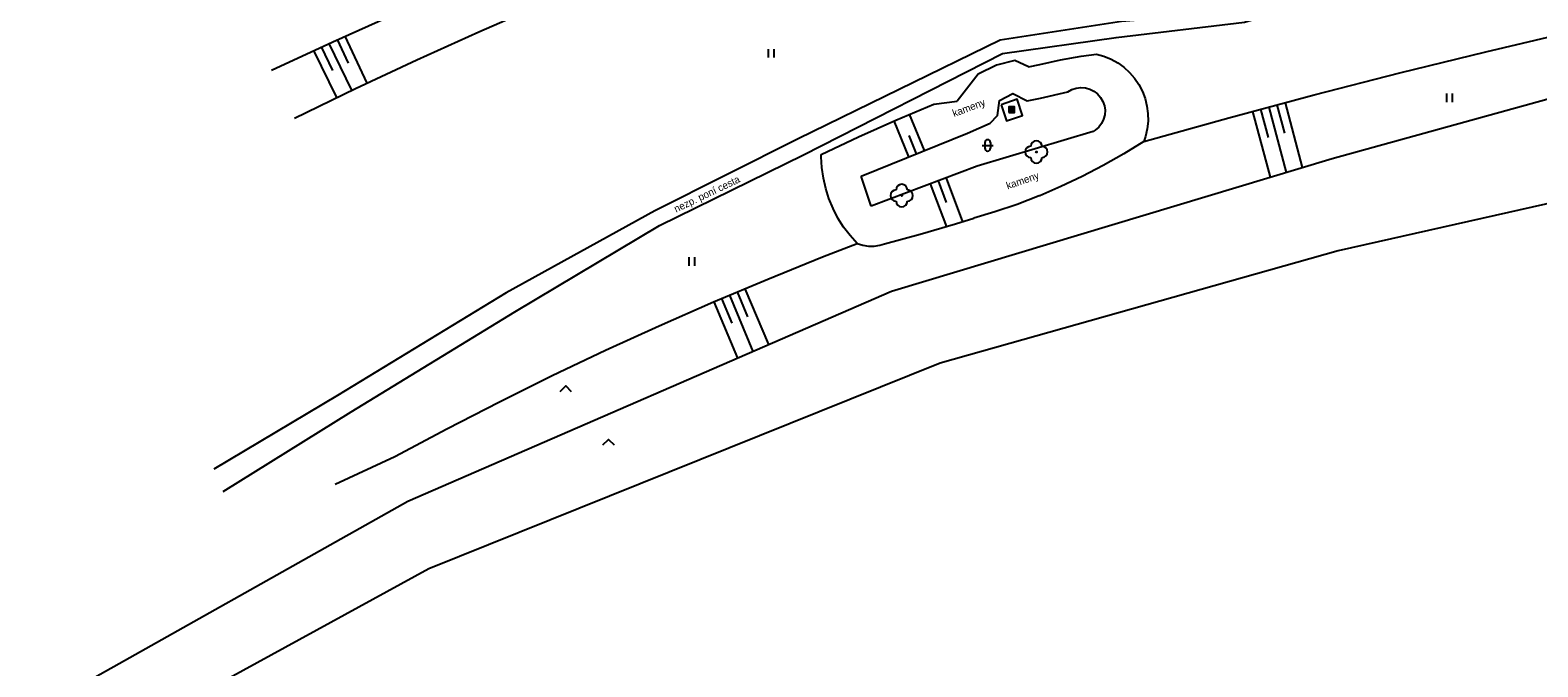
# Model space of a CAD drawing. Extents: x -538441 to -536770, y -1181008 to -1179809.
# Drawn here: x -538395.2 to -538260.9, y -1180541.9 to -1180485.3 of the extents above; entities that cross this region are included whole.
import ezdxf

# ---------------------------------------------------------------- set-up
doc = ezdxf.new("R2010")
doc.units = 0
for name, color, linetype in [('Vrstva 11', 7, 'Continuous'), ('Vrstva 14', 7, 'Continuous'), ('Vrstva 15', 7, 'Continuous'), ('Vrstva 22', 7, 'Continuous'), ('Vrstva 25', 7, 'Continuous'), ('Vrstva 36', 7, 'Continuous'), ('Vrstva 40', 7, 'Continuous'), ('Vrstva 7', 7, 'Continuous')]:
    doc.layers.add(name, color=color, linetype=linetype)

msp = doc.modelspace()

# ---------------------------------------------------------------- linework, layer by layer
at = {"layer": 'Vrstva 11'}
for p, q in [((-538311.72, -1180494.41), (-538309.68, -1180493.52)), ((-538321.16, -1180498.25), (-538311.72, -1180494.41)), ((-538300.53, -1180494.28), (-538310.84, -1180497.37)), ((-538295.861, -1180494.707), (-538296.01, -1180495.15)), ((-538310.84, -1180497.37), (-538320.29, -1180500.91)), ((-538320.29, -1180500.91), (-538321.16, -1180498.25))]:
    msp.add_line(p, q, dxfattribs=at)
for points in [[(-538215.33, -1180459.3), (-538234.73, -1180465.39), (-538256.4, -1180473.52), (-538274.95, -1180480), (-538287.2, -1180483.64), (-538297.98, -1180484.48), (-538308.8, -1180486.14), (-538326.77, -1180494.91), (-538339.55, -1180501.33), (-538352.77, -1180508.63), (-538367.79, -1180517.75), (-538378.8, -1180524.3)], [(-538377.97, -1180526.3), (-538366.59, -1180519.22), (-538352.01, -1180510.3), (-538339.14, -1180502.63), (-538326.3, -1180496.34), (-538308.59, -1180487.33), (-538298.47, -1180485.91), (-538287.05, -1180484.55), (-538274.89, -1180480.86), (-538256.04, -1180474.42), (-538234.79, -1180466.62), (-538215.25, -1180460.1)], [(-538306.27, -1180488.52), (-538307.49, -1180487.97), (-538309.12, -1180488.36), (-538310.77, -1180489.17), (-538312.64, -1180491.57)], [(-538306.27, -1180488.52), (-538305.27, -1180488.32)], [(-538305.27, -1180488.32), (-538303.429, -1180487.908), (-538301.572, -1180487.574), (-538300.21, -1180487.38)], [(-538300.21, -1180487.38), (-538299.553, -1180487.564), (-538298.922, -1180487.824), (-538298.326, -1180488.155), (-538297.772, -1180488.554), (-538297.27, -1180489.015), (-538296.824, -1180489.532), (-538296.442, -1180490.097), (-538296.129, -1180490.704), (-538295.888, -1180491.342), (-538295.724, -1180492.004), (-538295.639, -1180492.681), (-538295.633, -1180493.364), (-538295.708, -1180494.042), (-538295.861, -1180494.707)], [(-538309.68, -1180493.52), (-538309.03, -1180492.84), (-538308.86, -1180491.5), (-538307.66, -1180490.89), (-538306.4, -1180491.53), (-538305.21, -1180491.32)], [(-538305.21, -1180491.32), (-538302.76, -1180490.74)], [(-538302.76, -1180490.74), (-538302.404, -1180490.538), (-538302.016, -1180490.41), (-538301.61, -1180490.359), (-538301.203, -1180490.388), (-538300.808, -1180490.496), (-538300.442, -1180490.678), (-538300.119, -1180490.928), (-538299.85, -1180491.236), (-538299.646, -1180491.591), (-538299.515, -1180491.978), (-538299.461, -1180492.383), (-538299.488, -1180492.791), (-538299.593, -1180493.186), (-538299.772, -1180493.554), (-538300.02, -1180493.879), (-538300.326, -1180494.15), (-538300.53, -1180494.28)], [(-538318.086, -1180493.257), (-538314.716, -1180491.841), (-538312.64, -1180491.57)], [(-538324.73, -1180496.31), (-538321.425, -1180494.747), (-538318.086, -1180493.257)], [(-538296.01, -1180495.15), (-538297.795, -1180496.26), (-538299.621, -1180497.302), (-538301.485, -1180498.273), (-538303.385, -1180499.173)], [(-538321.53, -1180504.24), (-538322.164, -1180503.531), (-538322.735, -1180502.772), (-538323.241, -1180501.967), (-538323.678, -1180501.122), (-538324.042, -1180500.244), (-538324.331, -1180499.338), (-538324.542, -1180498.411), (-538324.675, -1180497.47), (-538324.729, -1180496.52), (-538324.73, -1180496.31)], [(-538303.385, -1180499.173), (-538305.27, -1180499.98), (-538305.317, -1180499.999), (-538307.28, -1180500.752), (-538309.27, -1180501.429), (-538311.14, -1180501.99)], [(-538319.11, -1180504.25), (-538315.93, -1180503.411), (-538312.772, -1180502.496), (-538311.14, -1180501.99)], [(-538321.53, -1180504.24), (-538321.038, -1180504.392), (-538320.528, -1180504.466), (-538320.014, -1180504.46), (-538319.506, -1180504.375), (-538319.11, -1180504.25)]]:
    msp.add_lwpolyline(points, dxfattribs=at)
at = {"layer": 'Vrstva 14'}
for p, q in [((-538355.232, -1180485.419), (-538349.697, -1180483.013)), ((-538368.217, -1180486.288), (-538362.736, -1180483.827)), ((-538360.735, -1180487.898), (-538355.232, -1180485.419)), ((-538265.558, -1180487.186), (-538257.896, -1180485.389)), ((-538373.666, -1180488.823), (-538368.217, -1180486.288)), ((-538366.205, -1180490.45), (-538360.735, -1180487.898)), ((-538273.201, -1180489.061), (-538265.558, -1180487.186)), ((-538280.824, -1180491.013), (-538273.201, -1180489.061)), ((-538279.22, -1180496.67), (-538252.6, -1180489.32)), ((-538371.64, -1180493.074), (-538366.205, -1180490.45)), ((-538288.428, -1180493.043), (-538280.824, -1180491.013)), ((-538296.01, -1180495.15), (-538288.428, -1180493.043)), ((-538233.11, -1180494.6), (-538278.71, -1180504.9)), ((-538318.48, -1180508.48), (-538279.22, -1180496.67)), ((-538324.61, -1180505.435), (-538321.53, -1180504.24)), ((-538329.486, -1180507.398), (-538324.61, -1180505.435)), ((-538278.71, -1180504.9), (-538314.13, -1180514.89)), ((-538361.54, -1180527.15), (-538318.48, -1180508.48)), ((-538334.333, -1180509.434), (-538329.486, -1180507.398)), ((-538339.148, -1180511.545), (-538334.333, -1180509.434)), ((-538343.93, -1180513.728), (-538339.148, -1180511.545)), ((-538348.678, -1180515.983), (-538343.93, -1180513.728)), ((-538314.13, -1180514.89), (-538359.67, -1180533.16)), ((-538353.392, -1180518.311), (-538348.678, -1180515.983)), ((-538358.069, -1180520.71), (-538353.392, -1180518.311)), ((-538362.71, -1180523.18), (-538358.069, -1180520.71)), ((-538368.004, -1180525.639), (-538362.71, -1180523.18)), ((-538395.17, -1180546.04), (-538361.54, -1180527.15)), ((-538359.67, -1180533.16), (-538391.39, -1180550.5))]:
    msp.add_line(p, q, dxfattribs=at)
at = {"layer": 'Vrstva 15'}
for p, q in [((-538367.874, -1180491.256), (-538369.899, -1180487.061)), ((-538368.208, -1180488.838), (-538369.218, -1180486.746)), ((-538366.523, -1180490.604), (-538368.536, -1180486.434)), ((-538366.821, -1180488.19), (-538367.797, -1180486.098)), ((-538365.165, -1180489.965), (-538367.115, -1180485.786)), ((-538285.608, -1180492.29), (-538284.933, -1180494.819)), ((-538284.883, -1180492.097), (-538283.332, -1180497.907)), ((-538284.159, -1180491.903), (-538283.485, -1180494.427)), ((-538283.434, -1180491.71), (-538281.895, -1180497.475)), ((-538316.931, -1180496.53), (-538318.236, -1180493.322)), ((-538315.542, -1180495.965), (-538316.857, -1180492.731)), ((-538286.333, -1180492.484), (-538284.769, -1180498.339)), ((-538316.236, -1180496.247), (-538316.892, -1180494.636)), ((-538315.016, -1180498.934), (-538313.59, -1180502.741)), ((-538314.314, -1180498.671), (-538313.592, -1180500.598)), ((-538313.611, -1180498.408), (-538312.151, -1180502.306)), ((-538332.219, -1180508.546), (-538331.289, -1180510.761)), ((-538331.528, -1180508.256), (-538329.438, -1180513.231)), ((-538334.294, -1180509.418), (-538332.19, -1180514.425)), ((-538333.602, -1180509.127), (-538332.681, -1180511.319)), ((-538332.911, -1180508.837), (-538330.813, -1180513.827))]:
    msp.add_line(p, q, dxfattribs=at)
at = {"layer": 'Vrstva 22'}
for centre in [(-538305.57, -1180496.09), (-538317.56, -1180499.97)]:
    msp.add_circle(centre, 0.05, dxfattribs=at)
for centre, start, end in [((-538305.57, -1180495.59), 0, 180), ((-538306.07, -1180496.09), 90, 270), ((-538305.07, -1180496.09), 270, 90), ((-538305.57, -1180496.59), 180, 0), ((-538317.56, -1180499.47), 0, 180), ((-538318.06, -1180499.97), 90, 270), ((-538317.56, -1180500.47), 180, 0), ((-538317.06, -1180499.97), 270, 90)]:
    msp.add_arc(centre, 0.5, start, end, dxfattribs=at)
at = {"layer": 'Vrstva 25'}
for points in [[(-538308.03, -1180492.58), (-538307.53, -1180492.58), (-538307.53, -1180492.08), (-538308.03, -1180492.08)], [(-538307.98, -1180492.53), (-538307.58, -1180492.53), (-538307.58, -1180492.13), (-538307.98, -1180492.13)], [(-538307.93, -1180492.48), (-538307.63, -1180492.48), (-538307.63, -1180492.18), (-538307.93, -1180492.18)], [(-538307.88, -1180492.43), (-538307.68, -1180492.43), (-538307.68, -1180492.23), (-538307.88, -1180492.23)], [(-538307.83, -1180492.38), (-538307.73, -1180492.38), (-538307.73, -1180492.28), (-538307.83, -1180492.28)]]:
    msp.add_lwpolyline(points, close=True, dxfattribs=at)
at = {"layer": 'Vrstva 36'}
for p, q in [((-538329.427, -1180487.694), (-538329.427, -1180486.944)), ((-538328.927, -1180487.694), (-538328.927, -1180486.944)), ((-538269.017, -1180491.656), (-538269.017, -1180490.906)), ((-538268.517, -1180491.656), (-538268.517, -1180490.906)), ((-538310.412, -1180495.506), (-538309.412, -1180495.506)), ((-538310.162, -1180495.256), (-538310.162, -1180495.756)), ((-538309.662, -1180495.256), (-538309.662, -1180495.756)), ((-538336.478, -1180506.213), (-538336.478, -1180505.463)), ((-538335.978, -1180506.213), (-538335.978, -1180505.463))]:
    msp.add_line(p, q, dxfattribs=at)
for points in [[(-538347.983, -1180517.401), (-538347.483, -1180516.901), (-538346.983, -1180517.401)], [(-538344.181, -1180522.155), (-538343.681, -1180521.655), (-538343.181, -1180522.155)]]:
    msp.add_lwpolyline(points, dxfattribs=at)
for centre, start, end in [((-538309.911, -1180495.257), 0, 180), ((-538309.911, -1180495.757), 180, 0)]:
    msp.add_arc(centre, 0.25, start, end, dxfattribs=at)
at = {"layer": 'Vrstva 7'}
msp.add_lwpolyline([(-538308.7, -1180491.9), (-538308.24, -1180493.32), (-538306.82, -1180492.86), (-538307.28, -1180491.39), (-538308.7, -1180491.9)], dxfattribs=at)

# ---------------------------------------------------------------- texts
at = {"layer": 'Vrstva 40'}
for s, rotation, p in [('kameny', 20.47784, (-538312.901, -1180492.988)), ('nezp. poní cesta', 25.53609, (-538337.649, -1180501.495)), ('kameny', 18.90218, (-538308.131, -1180499.429))]:
    msp.add_text(s, height=0.65, rotation=rotation, dxfattribs=at).set_placement(p)

doc.saveas('drawing.dxf')
